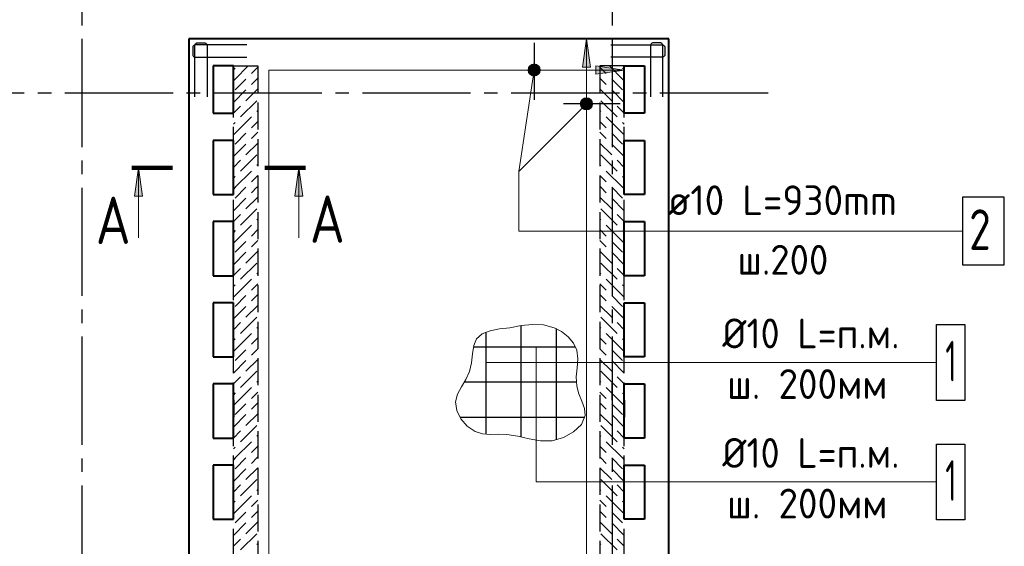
# Model space of a CAD drawing. Header units: millimetres. Extents: x 40580 to 1930067, y -240640 to 81020.
# Tile 620 of 656: x 1576140 to 1583420, y -219173 to -215282. Entities that reach past the tile are written whole.
import ezdxf

# ---------------------------------------------------------------- set-up
doc = ezdxf.new("R2010")
doc.units = ezdxf.units.MM
for name, pattern in [('______2', [270, 200, -70]), ('______5', [1100, 800, -100, 100, -100]), ('CENTER', [2, 1.25, -0.25, 0.25, -0.25])]:
    doc.linetypes.add(name, pattern=pattern)
for name, color, linetype, lineweight in [('Standard', 7, 'Continuous', 25), ('ОСИ', 7, 'CENTER', 15), ('Основная', 7, 'Continuous', 40), ('Позиционная метка линия выноска', 7, 'Continuous', 13), ('Позиционная метка номер позиции', 7, 'Continuous', 13), ('Узлы символ', 7, 'Continuous', 25)]:
    doc.layers.add(name, color=color, linetype=linetype, lineweight=lineweight)
doc.layers.add('ЖБ Стена верхний уровень', color=7, linetype='______2', true_color=0x656565)
doc.layers.add('Тонкие', color=7, linetype='Continuous')
doc.styles.add('GOST 2.304', font='isocpeur.ttf', dxfattribs={"width": 0.8})
doc.styles.add('ISOCPEUR', font='isocpeur.ttf')

msp = doc.modelspace()

# ---------------------------------------------------------------- hatches: boundary and pattern name
at = {"layer": 'Позиционная метка линия выноска', "linetype": 'Continuous', "lineweight": 13, "transparency": 33554687}
msp.add_hatch(color=7, dxfattribs=at).paths.add_polyline_path([(1580360.5, -215633.4), (1580330.5, -215423.4), (1580300.5, -215633.4)])
msp.add_hatch(color=7, dxfattribs=at).paths.add_polyline_path([(1580400.5, -215623.4), (1580610.5, -215653.4), (1580400.5, -215683.4)], flags=16)
at = {"layer": 'Позиционная метка номер позиции', "linetype": 'Continuous', "lineweight": 13, "transparency": 33554687}
for points in [[(1579976.6, -215685.2), (1579913, -215621.6), (1579901.5, -215641.9)], [(1579988.1, -215664.9), (1579933.3, -215610.1), (1579913, -215621.6)], [(1579988.1, -215664.9), (1579913, -215621.6), (1579976.6, -215685.2)], [(1579988.1, -215641.9), (1579956.2, -215610.1), (1579933.3, -215610.1)], [(1579988.1, -215641.9), (1579933.3, -215610.1), (1579988.1, -215664.9)], [(1579956.2, -215610.1), (1579988.1, -215641.9), (1579976.6, -215621.6)], [(1579976.6, -215685.2), (1579901.5, -215641.9), (1579956.2, -215696.7)], [(1579956.2, -215696.7), (1579901.5, -215641.9), (1579901.5, -215664.9)], [(1579956.2, -215696.7), (1579901.5, -215664.9), (1579933.3, -215696.7)], [(1579933.3, -215696.7), (1579901.5, -215664.9), (1579913, -215685.2)], [(1580362.3, -215935.2), (1580298.7, -215871.6), (1580287.2, -215891.9)], [(1580362.3, -215935.2), (1580287.2, -215891.9), (1580341.9, -215946.6)], [(1580341.9, -215946.6), (1580287.2, -215891.9), (1580287.2, -215914.8)], [(1580341.9, -215946.6), (1580287.2, -215914.8), (1580319, -215946.6)], [(1580319, -215946.6), (1580287.2, -215914.8), (1580298.7, -215935.2)], [(1580373.8, -215914.8), (1580319, -215860.1), (1580298.7, -215871.6)], [(1580373.8, -215914.8), (1580298.7, -215871.6), (1580362.3, -215935.2)], [(1580373.8, -215891.9), (1580341.9, -215860.1), (1580319, -215860.1)], [(1580373.8, -215891.9), (1580319, -215860.1), (1580373.8, -215914.8)], [(1580341.9, -215860.1), (1580373.8, -215891.9), (1580362.3, -215871.6)]]:
    msp.add_hatch(color=7, dxfattribs=at).paths.add_polyline_path(points)
at = {"layer": 'Узлы символ', "linetype": 'Continuous', "lineweight": 13, "transparency": 33554687}
for points in [[(1576989.5, -216585.5), (1577019.5, -216375.5), (1577049.5, -216585.5)], [(1578173.7, -216585.5), (1578203.7, -216375.5), (1578233.7, -216585.5)]]:
    msp.add_hatch(color=7, dxfattribs=at).paths.add_polyline_path(points, flags=16)

# ---------------------------------------------------------------- linework, layer by layer
at = {"color": 7, "linetype": 'Continuous', "lineweight": 25, "transparency": 33554687}
for p, q in [((1579944.8, -215453.4), (1579944.8, -215873.4)), ((1580580.5, -215903.4), (1580160.5, -215903.4))]:
    msp.add_line(p, q, dxfattribs=at)
at = {"color": 7, "linetype": 'Continuous', "lineweight": -3, "transparency": 33554687}
for points in [[(1577819.5, -215468.4), (1577438.6, -215468.4), (1577435.1, -215468.9), (1577431.4, -215470.1), (1577428.1, -215472), (1577425.4, -215474.3), (1577423.1, -215477), (1577421.2, -215480.4), (1577420, -215484), (1577419.5, -215487.5), (1577419.5, -215539.3), (1577420, -215542.8), (1577421.2, -215546.5), (1577423.1, -215549.8), (1577425.4, -215552.5), (1577428.1, -215554.8), (1577431.4, -215556.7), (1577435.1, -215557.9), (1577438.6, -215558.4), (1577819.5, -215558.4)], [(1577819.5, -215468.4), (1577438.6, -215468.4), (1577435.1, -215468.9), (1577431.4, -215470.1), (1577428.1, -215472), (1577425.4, -215474.3), (1577423.1, -215477), (1577421.2, -215480.4), (1577420, -215484), (1577419.5, -215487.5), (1577419.5, -215539.3), (1577420, -215542.8), (1577421.2, -215546.5), (1577423.1, -215549.8), (1577425.4, -215552.5), (1577428.1, -215554.8), (1577431.4, -215556.7), (1577435.1, -215557.9), (1577438.6, -215558.4), (1577819.5, -215558.4)], [(1577435.5, -215852.4), (1577435.5, -215471.5), (1577436, -215468), (1577437.2, -215464.3), (1577439.1, -215461), (1577441.4, -215458.3), (1577444.1, -215456), (1577447.4, -215454.1), (1577451.1, -215452.9), (1577454.6, -215452.4), (1577506.4, -215452.4), (1577509.9, -215452.9), (1577513.6, -215454.1), (1577516.9, -215456), (1577519.6, -215458.3), (1577521.9, -215461), (1577523.8, -215464.3), (1577525, -215468), (1577525.5, -215471.5), (1577525.5, -215852.4)], [(1577435.5, -215852.4), (1577435.5, -215471.5), (1577436, -215468), (1577437.2, -215464.3), (1577439.1, -215461), (1577441.4, -215458.3), (1577444.1, -215456), (1577447.4, -215454.1), (1577451.1, -215452.9), (1577454.6, -215452.4), (1577506.4, -215452.4), (1577509.9, -215452.9), (1577513.6, -215454.1), (1577516.9, -215456), (1577519.6, -215458.3), (1577521.9, -215461), (1577523.8, -215464.3), (1577525, -215468), (1577525.5, -215471.5), (1577525.5, -215852.4)], [(1580511.5, -215468.4), (1580892.4, -215468.4), (1580895.9, -215468.9), (1580899.5, -215470.1), (1580902.9, -215472), (1580905.6, -215474.3), (1580907.9, -215477), (1580909.8, -215480.4), (1580911, -215484), (1580911.5, -215487.5), (1580911.5, -215539.3), (1580911, -215542.8), (1580909.8, -215546.5), (1580907.9, -215549.8), (1580905.6, -215552.5), (1580902.9, -215554.8), (1580899.5, -215556.7), (1580895.9, -215557.9), (1580892.4, -215558.4), (1580511.5, -215558.4)], [(1580511.5, -215468.4), (1580892.4, -215468.4), (1580895.9, -215468.9), (1580899.5, -215470.1), (1580902.9, -215472), (1580905.6, -215474.3), (1580907.9, -215477), (1580909.8, -215480.4), (1580911, -215484), (1580911.5, -215487.5), (1580911.5, -215539.3), (1580911, -215542.8), (1580909.8, -215546.5), (1580907.9, -215549.8), (1580905.6, -215552.5), (1580902.9, -215554.8), (1580899.5, -215556.7), (1580895.9, -215557.9), (1580892.4, -215558.4), (1580511.5, -215558.4)], [(1580895.5, -215852.4), (1580895.5, -215471.5), (1580895, -215468), (1580893.8, -215464.3), (1580891.9, -215461), (1580889.6, -215458.3), (1580886.9, -215456), (1580883.5, -215454.1), (1580879.9, -215452.9), (1580876.4, -215452.4), (1580824.6, -215452.4), (1580821.1, -215452.9), (1580817.4, -215454.1), (1580814.1, -215456), (1580811.3, -215458.3), (1580809.1, -215461), (1580807.2, -215464.3), (1580806, -215468), (1580805.5, -215471.5), (1580805.5, -215852.4)], [(1580895.5, -215852.4), (1580895.5, -215471.5), (1580895, -215468), (1580893.8, -215464.3), (1580891.9, -215461), (1580889.6, -215458.3), (1580886.9, -215456), (1580883.5, -215454.1), (1580879.9, -215452.9), (1580876.4, -215452.4), (1580824.6, -215452.4), (1580821.1, -215452.9), (1580817.4, -215454.1), (1580814.1, -215456), (1580811.3, -215458.3), (1580809.1, -215461), (1580807.2, -215464.3), (1580806, -215468), (1580805.5, -215471.5), (1580805.5, -215852.4)]]:
    msp.add_lwpolyline(points, dxfattribs=at)
at = {"color": 7, "linetype": 'Continuous', "lineweight": 25, "transparency": 33554687}
msp.add_lwpolyline([(1583110.5, -217093.4), (1583420.5, -217093.4), (1583420.5, -216593.4), (1583110.5, -216593.4), (1583110.5, -217093.4)], dxfattribs=at)
at = {"layer": 'Standard', "color": 251, "linetype": 'Continuous', "lineweight": -3, "true_color": 0x656565, "transparency": 33554687}
for p, q in [((1577390.5, -218093.4), (1577390.5, -217968.4)), ((1580520.5, -218093.4), (1580520.5, -217968.4)), ((1580940.5, -218093.4), (1580940.5, -217968.4)), ((1577390.5, -218093.4), (1577390.5, -218218.4)), ((1580520.5, -218093.4), (1580520.5, -218218.4)), ((1580520.5, -218093.4), (1580520.5, -218093.4)), ((1580940.5, -218093.4), (1580940.5, -218218.4))]:
    msp.add_line(p, q, dxfattribs=at)
at = {"layer": 'ЖБ Стена верхний уровень', "color": 251, "linetype": '______2', "lineweight": -3, "true_color": 0x656565, "transparency": 33554687}
for p, q in [((1577720.5, -221403.4), (1577720.5, -215623.4)), ((1577720.5, -215623.4), (1577900.5, -215623.4)), ((1577900.5, -215623.4), (1577900.5, -220723.4)), ((1580430.5, -215623.4), (1580430.5, -220723.4)), ((1580610.5, -215623.4), (1580430.5, -215623.4)), ((1580610.5, -221403.4), (1580610.5, -215623.4))]:
    msp.add_line(p, q, dxfattribs=at)
at = {"layer": 'ЖБ Стена верхний уровень', "color": 9, "linetype": 'Continuous', "lineweight": -3, "true_color": 0xc7c7c7, "transparency": 33554687}
for p, q in [((1577733.5, -215640.3), (1577720.5, -215653.3)), ((1577733.5, -215720.3), (1577830.4, -215623.4)), ((1577900.5, -215633.3), (1577853.5, -215680.3)), ((1580430.5, -215633.3), (1580477.4, -215680.3)), ((1580597.5, -215720.3), (1580500.6, -215623.4)), ((1580597.5, -215640.3), (1580610.5, -215653.3)), ((1577893.5, -215720.3), (1577900.5, -215713.3)), ((1580437.4, -215720.3), (1580430.5, -215713.3)), ((1577733.5, -215720.3), (1577720.5, -215733.3)), ((1577813.5, -215720.3), (1577733.5, -215800.3)), ((1577853.5, -215760.3), (1577893.5, -215720.3)), ((1580477.4, -215760.3), (1580437.4, -215720.3)), ((1580517.4, -215720.3), (1580597.5, -215800.3)), ((1580597.5, -215720.3), (1580610.5, -215733.3)), ((1577813.5, -215800.3), (1577720.5, -215893.3)), ((1577900.5, -215793.3), (1577813.5, -215880.3)), ((1580430.5, -215793.3), (1580517.4, -215880.3)), ((1580517.4, -215800.3), (1580610.5, -215893.3)), ((1577720.5, -215973.3), (1577773.5, -215920.3)), ((1577893.5, -215880.3), (1577773.5, -216000.3)), ((1580437.4, -215880.3), (1580557.4, -216000.3)), ((1580610.5, -215973.3), (1580557.4, -215920.3)), ((1577733.5, -216120.3), (1577853.5, -216000.3)), ((1577900.5, -215953.3), (1577893.5, -215960.3)), ((1580430.5, -215953.3), (1580437.4, -215960.3)), ((1580597.5, -216120.3), (1580477.4, -216000.3)), ((1577733.5, -216040.3), (1577720.5, -216053.3)), ((1577900.5, -216033.3), (1577853.5, -216080.3)), ((1580430.5, -216033.3), (1580477.4, -216080.3)), ((1580597.5, -216040.3), (1580610.5, -216053.3)), ((1577733.5, -216120.3), (1577720.5, -216133.3)), ((1577813.5, -216120.3), (1577733.5, -216200.3)), ((1577853.5, -216160.3), (1577893.5, -216120.3)), ((1577893.5, -216120.3), (1577900.5, -216113.3)), ((1580437.4, -216120.3), (1580430.5, -216113.3)), ((1580477.4, -216160.3), (1580437.4, -216120.3)), ((1580517.4, -216120.3), (1580597.5, -216200.3)), ((1580597.5, -216120.3), (1580610.5, -216133.3)), ((1577813.5, -216200.3), (1577720.5, -216293.3)), ((1577900.5, -216193.3), (1577813.5, -216280.3)), ((1580430.5, -216193.3), (1580517.4, -216280.3)), ((1580517.4, -216200.3), (1580610.5, -216293.3)), ((1577893.5, -216280.3), (1577773.5, -216400.3)), ((1580437.4, -216280.3), (1580557.4, -216400.3)), ((1577720.5, -216373.3), (1577773.5, -216320.3)), ((1577900.5, -216353.3), (1577893.5, -216360.3)), ((1580430.5, -216353.3), (1580437.4, -216360.3)), ((1580610.5, -216373.3), (1580557.4, -216320.3)), ((1577733.5, -216440.3), (1577720.5, -216453.3)), ((1577733.5, -216520.3), (1577853.5, -216400.3)), ((1577900.5, -216433.3), (1577853.5, -216480.3)), ((1580430.5, -216433.3), (1580477.4, -216480.3)), ((1580597.5, -216520.3), (1580477.4, -216400.3)), ((1580597.5, -216440.3), (1580610.5, -216453.3)), ((1577893.5, -216520.3), (1577900.5, -216513.3)), ((1580437.4, -216520.3), (1580430.5, -216513.3)), ((1577733.5, -216520.3), (1577720.5, -216533.3)), ((1577813.5, -216520.3), (1577733.5, -216600.3)), ((1577853.5, -216560.3), (1577893.5, -216520.3)), ((1580477.4, -216560.3), (1580437.4, -216520.3)), ((1580517.4, -216520.3), (1580597.5, -216600.3)), ((1580597.5, -216520.3), (1580610.5, -216533.3)), ((1577813.5, -216600.3), (1577720.5, -216693.3)), ((1577900.5, -216593.3), (1577813.5, -216680.3)), ((1580430.5, -216593.3), (1580517.4, -216680.3)), ((1580517.4, -216600.3), (1580610.5, -216693.3)), ((1577720.5, -216773.3), (1577773.5, -216720.3)), ((1577893.5, -216680.3), (1577773.5, -216800.3)), ((1580437.4, -216680.3), (1580557.4, -216800.3)), ((1580610.5, -216773.3), (1580557.4, -216720.3)), ((1577733.5, -216920.3), (1577853.5, -216800.3)), ((1577900.5, -216753.3), (1577893.5, -216760.3)), ((1580430.5, -216753.3), (1580437.4, -216760.3)), ((1580597.5, -216920.3), (1580477.4, -216800.3)), ((1577733.5, -216840.3), (1577720.5, -216853.3)), ((1577900.5, -216833.3), (1577853.5, -216880.3)), ((1580430.5, -216833.3), (1580477.4, -216880.3)), ((1580597.5, -216840.3), (1580610.5, -216853.3)), ((1577733.5, -216920.3), (1577720.5, -216933.3)), ((1577813.5, -216920.3), (1577733.5, -217000.3)), ((1577853.5, -216960.3), (1577893.5, -216920.3)), ((1577893.5, -216920.3), (1577900.5, -216913.3)), ((1580437.4, -216920.3), (1580430.5, -216913.3)), ((1580477.4, -216960.3), (1580437.4, -216920.3)), ((1580517.4, -216920.3), (1580597.5, -217000.3)), ((1580597.5, -216920.3), (1580610.5, -216933.3)), ((1577813.5, -217000.3), (1577720.5, -217093.3)), ((1577900.5, -216993.3), (1577813.5, -217080.3)), ((1580430.5, -216993.3), (1580517.4, -217080.3)), ((1580517.4, -217000.3), (1580610.5, -217093.3)), ((1577893.5, -217080.3), (1577773.5, -217200.3)), ((1580437.4, -217080.3), (1580557.4, -217200.3)), ((1577720.5, -217173.3), (1577773.5, -217120.3)), ((1577900.5, -217153.3), (1577893.5, -217160.3)), ((1580430.5, -217153.3), (1580437.4, -217160.3)), ((1580610.5, -217173.3), (1580557.4, -217120.3)), ((1577733.5, -217240.3), (1577720.5, -217253.3)), ((1577733.5, -217320.3), (1577853.5, -217200.3)), ((1577900.5, -217233.3), (1577853.5, -217280.3)), ((1580430.5, -217233.3), (1580477.4, -217280.3)), ((1580597.5, -217320.3), (1580477.4, -217200.3)), ((1580597.5, -217240.3), (1580610.5, -217253.3)), ((1577893.5, -217320.3), (1577900.5, -217313.3)), ((1580437.4, -217320.3), (1580430.5, -217313.3)), ((1577733.5, -217320.3), (1577720.5, -217333.3)), ((1577813.5, -217320.3), (1577733.5, -217400.3)), ((1577853.5, -217360.3), (1577893.5, -217320.3)), ((1580477.4, -217360.3), (1580437.4, -217320.3)), ((1580517.4, -217320.3), (1580597.5, -217400.3)), ((1580597.5, -217320.3), (1580610.5, -217333.3)), ((1577813.5, -217400.3), (1577720.5, -217493.3)), ((1577900.5, -217393.3), (1577813.5, -217480.3)), ((1580430.5, -217393.3), (1580517.4, -217480.3)), ((1580517.4, -217400.3), (1580610.5, -217493.3)), ((1577720.5, -217573.3), (1577773.5, -217520.3)), ((1577893.5, -217480.3), (1577773.5, -217600.3)), ((1580437.4, -217480.3), (1580557.4, -217600.3)), ((1580610.5, -217573.3), (1580557.4, -217520.3)), ((1577733.5, -217720.3), (1577853.5, -217600.3)), ((1577900.5, -217553.3), (1577893.5, -217560.3)), ((1580430.5, -217553.3), (1580437.4, -217560.3)), ((1580597.5, -217720.3), (1580477.4, -217600.3)), ((1577733.5, -217640.3), (1577720.5, -217653.3)), ((1577900.5, -217633.3), (1577853.5, -217680.3)), ((1580430.5, -217633.3), (1580477.4, -217680.3)), ((1580597.5, -217640.3), (1580610.5, -217653.3)), ((1577733.5, -217720.3), (1577720.5, -217733.3)), ((1577813.5, -217720.3), (1577733.5, -217800.3)), ((1577853.5, -217760.3), (1577893.5, -217720.3)), ((1577893.5, -217720.3), (1577900.5, -217713.3)), ((1580437.4, -217720.3), (1580430.5, -217713.3)), ((1580477.4, -217760.3), (1580437.4, -217720.3)), ((1580517.4, -217720.3), (1580597.5, -217800.3)), ((1580597.5, -217720.3), (1580610.5, -217733.3)), ((1577813.5, -217800.3), (1577720.5, -217893.3)), ((1577900.5, -217793.3), (1577813.5, -217880.3)), ((1580430.5, -217793.3), (1580517.4, -217880.3)), ((1580517.4, -217800.3), (1580610.5, -217893.3)), ((1577893.5, -217880.3), (1577773.5, -218000.3)), ((1580437.4, -217880.3), (1580557.4, -218000.3)), ((1577720.5, -217973.3), (1577773.5, -217920.3)), ((1577900.5, -217953.3), (1577893.5, -217960.3)), ((1580430.5, -217953.3), (1580437.4, -217960.3)), ((1580610.5, -217973.3), (1580557.4, -217920.3)), ((1577733.5, -218040.3), (1577720.5, -218053.3)), ((1577733.5, -218120.3), (1577853.5, -218000.3)), ((1577900.5, -218033.3), (1577853.5, -218080.3)), ((1580430.5, -218033.3), (1580477.4, -218080.3)), ((1580597.5, -218120.3), (1580477.4, -218000.3)), ((1580597.5, -218040.3), (1580610.5, -218053.3)), ((1577893.5, -218120.3), (1577900.5, -218113.3)), ((1580437.4, -218120.3), (1580430.5, -218113.3)), ((1577733.5, -218120.3), (1577720.5, -218133.3)), ((1577813.5, -218120.3), (1577733.5, -218200.3)), ((1577853.5, -218160.3), (1577893.5, -218120.3)), ((1580477.4, -218160.3), (1580437.4, -218120.3)), ((1580517.4, -218120.3), (1580597.5, -218200.3)), ((1580597.5, -218120.3), (1580610.5, -218133.3)), ((1577813.5, -218200.3), (1577720.5, -218293.3)), ((1577900.5, -218193.3), (1577813.5, -218280.3)), ((1580430.5, -218193.3), (1580517.4, -218280.3)), ((1580517.4, -218200.3), (1580610.5, -218293.3)), ((1577720.5, -218373.3), (1577773.5, -218320.3)), ((1577893.5, -218280.3), (1577773.5, -218400.3)), ((1580437.4, -218280.3), (1580557.4, -218400.3)), ((1580610.5, -218373.3), (1580557.4, -218320.3)), ((1577733.5, -218520.3), (1577853.5, -218400.3)), ((1577900.5, -218353.3), (1577893.5, -218360.3)), ((1580430.5, -218353.3), (1580437.4, -218360.3)), ((1580597.5, -218520.3), (1580477.4, -218400.3)), ((1577733.5, -218440.3), (1577720.5, -218453.3)), ((1577900.5, -218433.3), (1577853.5, -218480.3)), ((1580430.5, -218433.3), (1580477.4, -218480.3)), ((1580597.5, -218440.3), (1580610.5, -218453.3)), ((1577733.5, -218520.3), (1577720.5, -218533.3)), ((1577813.5, -218520.3), (1577733.5, -218600.3)), ((1577853.5, -218560.3), (1577893.5, -218520.3)), ((1577893.5, -218520.3), (1577900.5, -218513.3)), ((1580437.4, -218520.3), (1580430.5, -218513.3)), ((1580477.4, -218560.3), (1580437.4, -218520.3)), ((1580517.4, -218520.3), (1580597.5, -218600.3)), ((1580597.5, -218520.3), (1580610.5, -218533.3)), ((1577813.5, -218600.3), (1577720.5, -218693.3)), ((1577900.5, -218593.3), (1577813.5, -218680.3)), ((1580430.5, -218593.3), (1580517.4, -218680.3)), ((1580517.4, -218600.3), (1580610.5, -218693.3)), ((1577893.5, -218680.3), (1577773.5, -218800.3)), ((1580437.4, -218680.3), (1580557.4, -218800.3)), ((1577720.5, -218773.3), (1577773.5, -218720.3)), ((1577900.5, -218753.3), (1577893.5, -218760.3)), ((1580430.5, -218753.3), (1580437.4, -218760.3)), ((1580610.5, -218773.3), (1580557.4, -218720.3)), ((1577733.5, -218840.3), (1577720.5, -218853.3)), ((1577733.5, -218920.3), (1577853.5, -218800.3)), ((1577900.5, -218833.3), (1577853.5, -218880.3)), ((1580430.5, -218833.3), (1580477.4, -218880.3)), ((1580597.5, -218920.3), (1580477.4, -218800.3)), ((1580597.5, -218840.3), (1580610.5, -218853.3)), ((1577893.5, -218920.3), (1577900.5, -218913.3)), ((1580437.4, -218920.3), (1580430.5, -218913.3)), ((1577733.5, -218920.3), (1577720.5, -218933.3)), ((1577813.5, -218920.3), (1577733.5, -219000.3)), ((1577853.5, -218960.3), (1577893.5, -218920.3)), ((1580477.4, -218960.3), (1580437.4, -218920.3)), ((1580517.4, -218920.3), (1580597.5, -219000.3)), ((1580597.5, -218920.3), (1580610.5, -218933.3)), ((1577813.5, -219000.3), (1577720.5, -219093.3)), ((1577900.5, -218993.3), (1577813.5, -219080.3)), ((1580430.5, -218993.3), (1580517.4, -219080.3)), ((1580517.4, -219000.3), (1580610.5, -219093.3)), ((1577720.5, -219173.3), (1577773.5, -219120.3)), ((1577893.5, -219080.3), (1577773.5, -219200.3)), ((1580437.4, -219080.3), (1580557.4, -219200.3)), ((1580610.5, -219173.3), (1580557.4, -219120.3)), ((1577900.5, -219153.3), (1577893.5, -219160.3)), ((1580430.5, -219153.3), (1580437.4, -219160.3))]:
    msp.add_line(p, q, dxfattribs=at)
at = {"layer": 'ОСИ', "color": 8, "linetype": '______5', "lineweight": -3, "transparency": 33554687}
for p, q in [((1576600.5, -214323.4), (1576600.5, -224023.4)), ((1580520.5, -214323.4), (1580520.5, -224023.4)), ((1581674.2, -215823.4), (1554130.7, -215823.4)), ((1581674.2, -215823.4), (1554130.7, -215823.4))]:
    msp.add_line(p, q, dxfattribs=at)
at = {"layer": 'Основная', "transparency": 33554687}
for p, q in [((1577390.5, -215423.4), (1577390.5, -221733.4)), ((1580940.5, -215423.4), (1577390.5, -215423.4)), ((1580940.5, -221733.4), (1580940.5, -215423.4)), ((1577720.5, -215623.4), (1577570.5, -215623.4)), ((1577570.5, -215623.4), (1577570.5, -215973.4)), ((1577720.5, -215973.4), (1577720.5, -215623.4)), ((1580610.5, -215973.4), (1580610.5, -215623.4)), ((1580610.5, -215623.4), (1580760.5, -215623.4)), ((1580760.5, -215623.4), (1580760.5, -215973.4)), ((1577570.5, -215973.4), (1577720.5, -215973.4)), ((1580760.5, -215973.4), (1580610.5, -215973.4)), ((1577570.5, -216173.4), (1577570.5, -216573.4)), ((1577720.5, -216173.4), (1577570.5, -216173.4)), ((1577720.5, -216573.4), (1577720.5, -216173.4)), ((1580610.5, -216573.4), (1580610.5, -216173.4)), ((1580610.5, -216173.4), (1580760.5, -216173.4)), ((1580760.5, -216173.4), (1580760.5, -216573.4)), ((1577570.5, -216573.4), (1577720.5, -216573.4)), ((1580760.5, -216573.4), (1580610.5, -216573.4)), ((1577570.5, -216773.4), (1577570.5, -217173.4)), ((1577720.5, -216773.4), (1577570.5, -216773.4)), ((1577720.5, -217173.4), (1577720.5, -216773.4)), ((1580610.5, -217173.4), (1580610.5, -216773.4)), ((1580610.5, -216773.4), (1580760.5, -216773.4)), ((1580760.5, -216773.4), (1580760.5, -217173.4)), ((1577570.5, -217173.4), (1577720.5, -217173.4)), ((1580760.5, -217173.4), (1580610.5, -217173.4)), ((1577570.5, -217373.4), (1577570.5, -217773.4)), ((1577720.5, -217373.4), (1577570.5, -217373.4)), ((1577720.5, -217773.4), (1577720.5, -217373.4)), ((1580610.5, -217773.4), (1580610.5, -217373.4)), ((1580610.5, -217373.4), (1580760.5, -217373.4)), ((1580760.5, -217373.4), (1580760.5, -217773.4)), ((1577570.5, -217773.4), (1577720.5, -217773.4)), ((1580760.5, -217773.4), (1580610.5, -217773.4)), ((1577570.5, -217973.4), (1577570.5, -218373.4)), ((1577720.5, -217973.4), (1577570.5, -217973.4)), ((1577720.5, -218373.4), (1577720.5, -217973.4)), ((1580610.5, -218373.4), (1580610.5, -217973.4)), ((1580610.5, -217973.4), (1580760.5, -217973.4)), ((1580760.5, -217973.4), (1580760.5, -218373.4)), ((1577570.5, -218093.4), (1577570.5, -218218.4)), ((1577570.5, -218093.4), (1577570.5, -218193.4)), ((1577720.5, -218093.4), (1577720.5, -218218.4)), ((1577720.5, -218093.4), (1577720.5, -218193.4)), ((1577720.5, -218093.4), (1577720.5, -218218.4)), ((1577720.5, -218093.4), (1577720.5, -218193.4)), ((1580610.5, -218093.4), (1580610.5, -218218.4)), ((1580610.5, -218093.4), (1580610.5, -218193.4)), ((1580760.5, -218093.4), (1580760.5, -218218.4)), ((1580760.5, -218093.4), (1580760.5, -218193.4)), ((1577570.5, -218373.4), (1577720.5, -218373.4)), ((1580760.5, -218373.4), (1580610.5, -218373.4)), ((1577570.5, -218573.4), (1577570.5, -218973.4)), ((1577720.5, -218573.4), (1577570.5, -218573.4)), ((1577720.5, -218973.4), (1577720.5, -218573.4)), ((1580610.5, -218973.4), (1580610.5, -218573.4)), ((1580610.5, -218573.4), (1580760.5, -218573.4)), ((1580760.5, -218573.4), (1580760.5, -218973.4)), ((1577570.5, -218973.4), (1577720.5, -218973.4)), ((1580760.5, -218973.4), (1580610.5, -218973.4))]:
    msp.add_line(p, q, dxfattribs=at)
at = {"layer": 'Позиционная метка линия выноска', "color": 251, "linetype": 'Continuous', "lineweight": 13, "true_color": 0x494949, "transparency": 33554687}
for p, q in [((1580330.5, -215423.4), (1580300.5, -215633.4)), ((1580360.5, -215633.4), (1580330.5, -215423.4)), ((1580330.5, -220623.4), (1580330.5, -215423.4)), ((1580300.5, -215633.4), (1580360.5, -215633.4)), ((1580400.5, -215683.4), (1580400.5, -215623.4)), ((1580400.5, -215623.4), (1580610.5, -215653.4)), ((1577982.3, -221403.4), (1577982.3, -215653.4)), ((1577982.3, -215653.4), (1580610.5, -215653.4)), ((1580610.5, -215653.4), (1580400.5, -215683.4))]:
    msp.add_line(p, q, dxfattribs=at)
at = {"layer": 'Позиционная метка номер позиции', "color": 7, "linetype": 'Continuous', "lineweight": 13, "transparency": 33554687}
for p, q in [((1579913, -215621.6), (1579913, -215621.6)), ((1579976.6, -215621.6), (1579976.6, -215621.6)), ((1579830.5, -216403.4), (1579944.8, -215653.4)), ((1579913, -215685.2), (1579913, -215685.2)), ((1579976.6, -215685.2), (1579976.6, -215685.2)), ((1580298.7, -215871.6), (1580298.7, -215871.6)), ((1580362.3, -215871.6), (1580362.3, -215871.6)), ((1580298.7, -215935.2), (1580298.7, -215935.2)), ((1580362.3, -215935.2), (1580362.3, -215935.2)), ((1582918.4, -217814.7), (1579586.1, -217814.7))]:
    msp.add_line(p, q, dxfattribs=at)
at = {"layer": 'Позиционная метка номер позиции', "color": 7, "linetype": 'Continuous', "lineweight": -3, "transparency": 33554687}
for p, q in [((1579586.1, -217591.1), (1579586.1, -218344.4)), ((1579846.8, -217542.9), (1579846.8, -218365.7)), ((1580107.5, -217564.2), (1580107.5, -218386.8)), ((1580250.2, -217700.6), (1579495.3, -217700.6)), ((1580255.2, -217961.3), (1579426.6, -217961.3)), ((1580317.7, -218222), (1579396.1, -218222))]:
    msp.add_line(p, q, dxfattribs=at)
at = {"layer": 'Позиционная метка номер позиции', "color": 7, "linetype": 'Continuous', "lineweight": 13, "transparency": 33554687}
for points in [[(1580330.5, -215903.4), (1579830.5, -216403.4), (1579830.5, -216843.4), (1583110.5, -216843.4)], [(1582918.4, -218698), (1579958.4, -218698), (1579958.4, -217700.6)]]:
    msp.add_lwpolyline(points, dxfattribs=at)
at = {"layer": 'Позиционная метка номер позиции', "color": 7, "linetype": '______2', "lineweight": 13, "transparency": 33554687}
msp.add_lwpolyline([(1579764.2, -217557.7), (1579848.1, -217542.7), (1579931.4, -217533.7), (1580013.1, -217536.7), (1580092.7, -217557.7), (1580147.1, -217586.3), (1580195.8, -217625), (1580234.4, -217671.5), (1580258.6, -217723.6), (1580266.3, -217787.1), (1580261.3, -217853.5), (1580255, -217921.5), (1580258.6, -217989.6), (1580275.2, -218046.5), (1580297.5, -218102), (1580315.8, -218155.7), (1580320.4, -218207.3), (1580293.6, -218272.1), (1580236.1, -218327.7), (1580160.1, -218369.5), (1580077.7, -218392.9), (1579990, -218395), (1579906.4, -218380.3), (1579824.4, -218360.4), (1579741.3, -218347), (1579681.9, -218345.7), (1579622.2, -218346.1), (1579563.4, -218341.5), (1579507.2, -218324.9), (1579449.7, -218286.7), (1579402.7, -218232.5), (1579372, -218169.7), (1579363.2, -218105.6), (1579377.4, -218049.2), (1579406, -217995.1), (1579438.9, -217940.2), (1579466, -217881.3), (1579480.3, -217816.6), (1579487.9, -217750.8), (1579497.7, -217689.9), (1579519, -217639.6), (1579560.6, -217603.2), (1579619.1, -217580.4), (1579688.9, -217566.8), (1579764.2, -217557.7)], dxfattribs=at)
at = {"layer": 'Позиционная метка номер позиции', "color": 7, "linetype": 'Continuous', "lineweight": 25, "transparency": 33554687}
for points in [[(1583128.4, -218094.7), (1582918.4, -218094.7), (1582918.4, -217534.7), (1583128.4, -217534.7), (1583128.4, -218094.7)], [(1583128.4, -218978), (1582918.4, -218978), (1582918.4, -218418), (1583128.4, -218418), (1583128.4, -218978)]]:
    msp.add_lwpolyline(points, dxfattribs=at)
at = {"layer": 'Позиционная метка номер позиции', "color": 7, "linetype": 'Continuous', "lineweight": 13, "transparency": 33554687}
for centre in [(1579944.8, -215653.4), (1580330.5, -215903.4)]:
    msp.add_circle(centre, 45, dxfattribs=at)
at = {"layer": 'Тонкие', "lineweight": 100}
for p, q in [((1577269.5, -216375.5), (1576969.5, -216375.5)), ((1577953.7, -216375.5), (1578253.7, -216375.5))]:
    msp.add_line(p, q, dxfattribs=at)
at = {"layer": 'Узлы символ', "color": 7, "linetype": 'Continuous', "lineweight": 13, "transparency": 33554687}
for p, q in [((1576989.5, -216585.5), (1577019.5, -216375.5)), ((1577019.5, -216375.5), (1577019.5, -216894.7)), ((1577019.5, -216375.5), (1577049.5, -216585.5)), ((1578173.7, -216585.5), (1578203.7, -216375.5)), ((1578203.7, -216375.5), (1578203.7, -216894.7)), ((1578203.7, -216375.5), (1578233.7, -216585.5)), ((1577049.5, -216585.5), (1576989.5, -216585.5)), ((1577019.5, -216585.5), (1577019.5, -216600.5)), ((1578233.7, -216585.5), (1578173.7, -216585.5)), ((1578203.7, -216585.5), (1578203.7, -216600.5))]:
    msp.add_line(p, q, dxfattribs=at)

# ---------------------------------------------------------------- texts
at = {"color": 7, "linetype": 'Continuous', "lineweight": 13, "transparency": 33554687, "attachment_point": 7, "style": 'ISOCPEUR'}
for s, insert, char_height, width in [('\\W0.96;ø10 L=930mm ', (1580930.5, -216726), 220, 1997.586), ('\\W0.78;2', (1583160.5, -216983.4), 300, 326.834), ('\\W0.95;ш.200 ', (1581447.5, -217166), 220, 962.821)]:
    msp.add_mtext(s, dxfattribs=dict(at, insert=insert, char_height=char_height, width=width))
at = {"layer": 'Позиционная метка номер позиции', "color": 7, "linetype": 'Continuous', "lineweight": 25, "transparency": 33554687, "attachment_point": 9, "style": 'GOST 2.304'}
for s, insert, char_height, width in [('\\W0.94;Ø10 L=п.м.', (1582645.1, -217710.2), 220, 1489.569), ('\\W0.56;1', (1583068.4, -217954.7), 300, 233.333), ('\\W0.96;ш. 200мм', (1582557.1, -218084.2), 220, 1316.144), ('\\W0.94;Ø10 L=п.м.', (1582645.1, -218593.5), 220, 1489.569), ('\\W0.56;1', (1583068.4, -218838), 300, 233.333), ('\\W0.96;ш. 200мм', (1582557.1, -218967.5), 220, 1316.144)]:
    msp.add_mtext(s, dxfattribs=dict(at, insert=insert, char_height=char_height, width=width))
at = {"layer": 'Узлы символ', "color": 7, "linetype": 'Continuous', "lineweight": -3, "transparency": 33554687, "char_height": 350, "attachment_point": 7, "style": 'ISOCPEUR'}
for insert, width in [((1578286, -216931), 458.079), ((1576702.5, -216939.7), 458.097)]:
    msp.add_mtext('\\W0.82;А', dxfattribs=dict(at, insert=insert, width=width))

doc.saveas('drawing.dxf')
